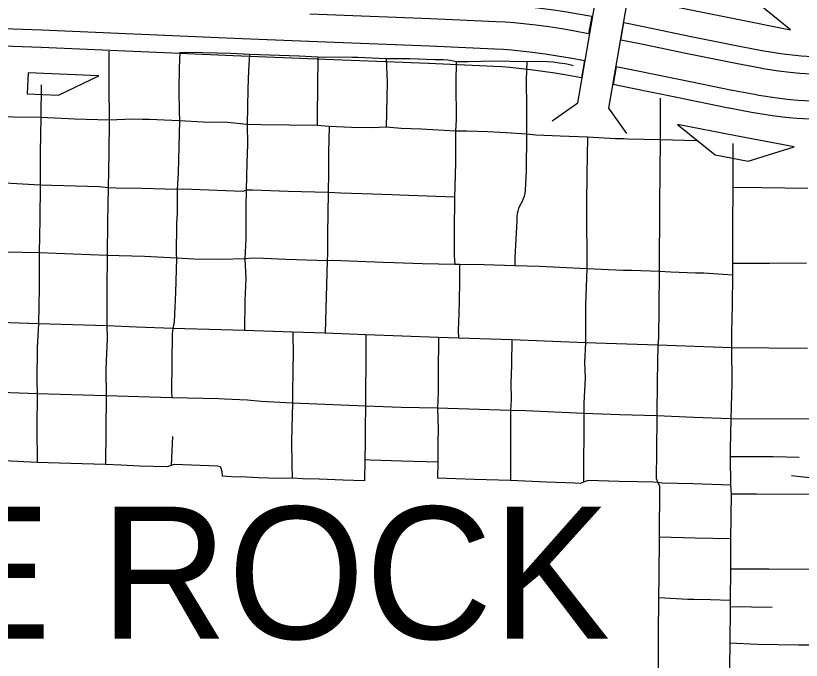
# Model space of a CAD drawing. Extents: x -19 to 366, y -4 to 359.
# Drawn here: x 152.654 to 153.368, y 190.584 to 191.169 of the extents above; entities that cross this region are included whole.
import ezdxf

# ---------------------------------------------------------------- set-up
doc = ezdxf.new("R2010")
doc.units = 0
for name, color, linetype in [('R_Border', 7, 'Continuous'), ('R_Exist Surface Annot', 7, 'Continuous'), ('R_Striping', 7, 'Continuous'), ('R_Water', 7, 'Continuous'), ('R_Water Annot', 7, 'Continuous'), ('R_Xsect Slope', 7, 'Continuous'), ('Sheet Fence', 7, 'Continuous')]:
    doc.layers.add(name, color=color, linetype=linetype)

msp = doc.modelspace()

# ---------------------------------------------------------------- linework, layer by layer
at = {"layer": 'R_Exist Surface Annot'}
for p, q in [((153.09027, 191.16371), (153.09022, 191.16371)), ((152.6774, 191.15646), (152.67731, 191.15646)), ((152.67662, 191.14038), (152.67681, 191.14037)), ((152.91934, 191.12991), (152.91922, 191.12992)), ((153.08827, 191.12304), (153.08839, 191.12303)), ((153.30959, 191.12541), (153.30962, 191.1254)), ((153.30474, 191.10127), (153.3047, 191.10127))]:
    msp.add_line(p, q, dxfattribs=at)
for points in [[(153.09106, 191.17978), (153.09937, 191.17938), (153.10808, 191.17866), (153.12803, 191.17648), (153.14022, 191.17493), (153.15246, 191.17312), (153.16458, 191.17105), (153.17714, 191.16866), (153.17426, 191.15283)], [(153.09022, 191.16371), (153.03051, 191.16639), (152.9209, 191.1706)], [(152.42355, 191.15559), (152.45976, 191.15628), (152.54204, 191.158), (152.56802, 191.15841), (152.59118, 191.15842), (152.61639, 191.15802), (152.65107, 191.15742), (152.6774, 191.15646)], [(153.17426, 191.15283), (153.16172, 191.1552), (153.14992, 191.15722), (153.13802, 191.15899), (153.12615, 191.16049), (153.10655, 191.16264), (153.09832, 191.16331), (153.09027, 191.16371)], [(153.30962, 191.1254), (153.26269, 191.13498), (153.22084, 191.14358), (153.20346, 191.14711), (153.20622, 191.16297)], [(153.20622, 191.16297), (153.22406, 191.15935), (153.26592, 191.15076), (153.31285, 191.14117)], [(153.31276, 191.14119), (153.31273, 191.14119), (153.33178, 191.13763), (153.33353, 191.13735), (153.33567, 191.13696), (153.34902, 191.13489), (153.3591, 191.1336), (153.36743, 191.13288), (153.37787, 191.1323), (153.38848, 191.13207), (153.39763, 191.13215), (153.40686, 191.13246), (153.41645, 191.13304), (153.44149, 191.13544), (153.52225, 191.14663), (153.62807, 191.16153)], [(152.67731, 191.15646), (152.85177, 191.14891), (152.91991, 191.146)], [(152.91996, 191.146), (153.02949, 191.14179), (153.08911, 191.13911)], [(153.63032, 191.14559), (153.52448, 191.13069), (153.44337, 191.11945), (153.4177, 191.11698), (153.40761, 191.11638), (153.39797, 191.11606), (153.38838, 191.11597), (153.37725, 191.11622), (153.36629, 191.11682), (153.35738, 191.11759), (153.34677, 191.11895), (153.33297, 191.12108), (153.33081, 191.12148), (153.32904, 191.12176), (153.30966, 191.12539), (153.30959, 191.12541)], [(152.67681, 191.14037), (152.65064, 191.14132), (152.61612, 191.14192), (152.59105, 191.14232), (152.56815, 191.14231), (152.54233, 191.1419), (152.46009, 191.14019), (152.42385, 191.1395)], [(152.91922, 191.12992), (152.85107, 191.13282), (152.67662, 191.14038)], [(153.08906, 191.13911), (153.09671, 191.13874), (153.1042, 191.13812), (153.12326, 191.13604), (153.13466, 191.13459), (153.14604, 191.1329), (153.15736, 191.13097), (153.17042, 191.12849), (153.16774, 191.11262)], [(153.08839, 191.12303), (153.02882, 191.1257), (152.91934, 191.12991)], [(153.16774, 191.11262), (153.1545, 191.11513), (153.1435, 191.117), (153.13247, 191.11864), (153.12137, 191.12005), (153.10267, 191.1221), (153.09566, 191.12267), (153.08827, 191.12304)], [(153.19933, 191.12282), (153.19665, 191.10694), (153.21269, 191.10368), (153.25452, 191.09509), (153.30147, 191.0855)], [(153.3047, 191.10127), (153.25775, 191.11086), (153.21591, 191.11945), (153.19933, 191.12282)], [(153.63375, 191.12121), (153.52789, 191.1063), (153.44624, 191.09499), (153.41961, 191.09243), (153.40875, 191.09179), (153.3985, 191.09144), (153.38822, 191.09135), (153.37631, 191.09161), (153.36455, 191.09226), (153.35475, 191.09311), (153.34332, 191.09457), (153.32885, 191.09681), (153.32665, 191.09721), (153.32486, 191.09749), (153.30497, 191.10122), (153.30474, 191.10127)], [(153.30156, 191.08548), (153.3019, 191.08542), (153.32213, 191.08163), (153.32394, 191.08134), (153.32616, 191.08093), (153.34107, 191.07863), (153.35304, 191.0771), (153.36341, 191.0762), (153.37569, 191.07552), (153.38811, 191.07525), (153.39884, 191.07534), (153.4095, 191.0757), (153.42086, 191.07638), (153.44811, 191.079), (153.53011, 191.09036), (153.63599, 191.10527)]]:
    msp.add_lwpolyline(points, dxfattribs=at)
at = {"layer": 'R_Striping'}
for points in [[(152.73811, 191.137), (152.73808, 191.10542)], [(152.80263, 191.13586), (152.8022, 191.12187), (152.80192, 191.10177), (152.80204, 191.08211), (152.80246, 191.07358)], [(152.86594, 191.13402), (152.84889, 191.13494), (152.8235, 191.1356), (152.80263, 191.13586)], [(152.86594, 191.13402), (152.86514, 191.11965), (152.86447, 191.10261), (152.86398, 191.07052)], [(152.92807, 191.13156), (152.9112, 191.13241), (152.86594, 191.13402)], [(152.92807, 191.13156), (152.9275, 191.07847), (152.92756, 191.06952)], [(152.95963, 191.13119), (152.92807, 191.13156)], [(152.99031, 191.12996), (152.96448, 191.13113), (152.95963, 191.13119)], [(152.99031, 191.12996), (152.99108, 191.10884), (152.9903, 191.06784)], [(153.05376, 191.12734), (153.04997, 191.12813), (153.04614, 191.12872), (153.04232, 191.1291), (153.03845, 191.12927), (153.0346, 191.12924), (153.01202, 191.13005), (152.99031, 191.12996)], [(153.05376, 191.12734), (153.05347, 191.10851), (153.05373, 191.07457), (153.05319, 191.06435)], [(153.11816, 191.12743), (153.088, 191.12777), (153.06487, 191.12735), (153.05376, 191.12734)], [(153.11816, 191.12743), (153.11759, 191.11091), (153.11784, 191.08564), (153.11766, 191.07034), (153.11781, 191.06158)], [(153.16046, 191.12371), (153.15851, 191.12426), (153.15303, 191.12535), (153.14751, 191.12622), (153.14195, 191.12686), (153.1364, 191.12728), (153.1308, 191.12747), (153.11816, 191.12743)], [(152.67666, 191.10646), (152.67646, 191.07686)], [(152.73808, 191.10542), (152.73859, 191.07418)], [(153.23939, 191.09441), (153.23923, 191.07518), (153.23938, 191.0566)], [(152.67646, 191.07686), (152.65142, 191.07702), (152.61443, 191.07836)], [(152.67646, 191.07686), (152.67588, 191.0448)], [(152.73859, 191.07418), (152.70734, 191.07527), (152.67646, 191.07686)], [(152.73859, 191.07418), (152.73808, 191.04432)], [(152.7686, 191.07494), (152.75952, 191.07514), (152.73859, 191.07418)], [(152.80246, 191.07358), (152.77476, 191.07481), (152.7686, 191.07494)], [(152.80246, 191.07358), (152.80128, 191.02659), (152.80015, 191.01148)], [(152.86398, 191.07052), (152.84603, 191.07207), (152.82385, 191.07246), (152.80246, 191.07358)], [(152.86398, 191.07052), (152.86413, 191.05212), (152.86354, 191.03543), (152.86295, 191.01069)], [(152.92756, 191.06952), (152.87674, 191.06993), (152.86398, 191.07052)], [(152.9385, 191.06859), (152.92756, 191.06952)], [(152.9385, 191.06859), (152.93789, 191.0453), (152.93783, 191.02677), (152.93745, 191.00856)], [(152.95882, 191.06774), (152.9385, 191.06859)], [(152.9903, 191.06784), (152.97762, 191.06723), (152.95882, 191.06774)], [(153.05319, 191.06435), (153.02218, 191.06602), (153.00376, 191.06666), (152.9903, 191.06784)], [(153.05319, 191.06435), (153.05329, 191.03613), (153.05284, 191.02429), (153.05242, 191.00445)], [(153.11781, 191.06158), (153.09934, 191.06285), (153.08259, 191.06373), (153.06354, 191.06431), (153.05319, 191.06435)], [(153.11781, 191.06158), (153.11756, 191.02784), (153.11661, 191.01064), (153.11626, 191.00801), (153.11567, 191.00543), (153.11487, 191.0029), (153.11385, 191.00046), (153.11145, 190.99609), (153.1105, 190.99396), (153.10976, 190.99175), (153.10926, 190.98948), (153.10895, 190.98717), (153.1089, 190.98485), (153.10906, 190.98252), (153.10776, 190.96118), (153.10721, 190.94876), (153.10718, 190.94185)], [(153.17325, 191.05902), (153.14839, 191.0597), (153.12633, 191.0608), (153.11781, 191.06158)], [(153.17325, 191.05902), (153.17262, 191.02487), (153.17232, 190.99853), (153.17217, 190.98509), (153.17274, 190.94944), (153.17269, 190.93939)], [(153.20623, 191.05723), (153.19853, 191.05737), (153.17325, 191.05902)], [(153.23938, 191.0566), (153.20981, 191.05716), (153.20623, 191.05723)], [(153.23938, 191.0566), (153.23879, 190.9978), (153.2382, 190.93675)], [(153.27259, 191.05555), (153.23938, 191.0566)], [(153.30544, 191.05308), (153.30536, 191.04783)], [(152.67588, 191.0448), (152.67572, 191.01523)], [(152.73808, 191.04432), (152.73748, 191.01291)], [(153.30536, 191.04783), (153.30523, 191.01284)], [(152.67572, 191.01523), (152.64901, 191.01666), (152.61353, 191.01744)], [(152.67572, 191.01523), (152.6753, 190.98414)], [(152.73748, 191.01291), (152.72948, 191.01374), (152.67572, 191.01523)], [(152.73748, 191.01291), (152.73709, 190.98241)], [(152.76784, 191.01229), (152.74455, 191.01258), (152.73748, 191.01291)], [(152.80015, 191.01148), (152.76784, 191.01229)], [(152.80015, 191.01148), (152.8004, 190.98942), (152.79978, 190.98083)], [(152.86295, 191.01069), (152.86002, 191.00962), (152.80561, 191.0117), (152.80015, 191.01148)], [(152.86295, 191.01069), (152.86253, 190.99571), (152.86278, 190.98074), (152.86269, 190.96654), (152.86188, 190.94834)], [(152.93745, 191.00856), (152.901, 191.00963), (152.86887, 191.01087), (152.86295, 191.01069)], [(152.93745, 191.00856), (152.93693, 190.97082), (152.93689, 190.95309), (152.93659, 190.94641)], [(153.05242, 191.00445), (153.00263, 191.00625), (152.99566, 191.0065), (152.97785, 191.00714), (152.94905, 191.00798), (152.93745, 191.00856)], [(153.30523, 191.01284), (153.30495, 190.97851)], [(153.37355, 191.01212), (153.31062, 191.01301), (153.30523, 191.01284)], [(153.05242, 191.00445), (153.05211, 190.97291)], [(152.6753, 190.98414), (152.67491, 190.95371)], [(152.73709, 190.98241), (152.73658, 190.95135)], [(152.79978, 190.98083), (152.79929, 190.95231), (152.79952, 190.94908)], [(153.05211, 190.97291), (153.05191, 190.95101), (153.0525, 190.94309)], [(153.30495, 190.97851), (153.30492, 190.94401)], [(152.67491, 190.95371), (152.6446, 190.95431), (152.61305, 190.95515)], [(152.67491, 190.95371), (152.67474, 190.92201)], [(152.73658, 190.95135), (152.67491, 190.95371)], [(152.73658, 190.95135), (152.73631, 190.92056)], [(152.79952, 190.94908), (152.77059, 190.95047), (152.74755, 190.95118), (152.73658, 190.95135)], [(152.79952, 190.94908), (152.79883, 190.9177)], [(152.86188, 190.94834), (152.84014, 190.94765), (152.81533, 190.94813), (152.79952, 190.94908)], [(152.86188, 190.94834), (152.86253, 190.9305), (152.8618, 190.91062), (152.86144, 190.88311)], [(152.93659, 190.94641), (152.89918, 190.94762), (152.87866, 190.94879), (152.86887, 190.94902), (152.86188, 190.94834)], [(152.93659, 190.94641), (152.93484, 190.88069)], [(153.0525, 190.94309), (153.02297, 190.94374), (152.99746, 190.94461), (152.98762, 190.94495), (152.94141, 190.94693), (152.93659, 190.94641)], [(153.33878, 190.94418), (153.30492, 190.94401)], [(153.3724, 190.94439), (153.33878, 190.94418)], [(153.05686, 190.94316), (153.0525, 190.94309)], [(153.05686, 190.94316), (153.05701, 190.92787), (153.05652, 190.90993)], [(153.10718, 190.94185), (153.07931, 190.94296), (153.05686, 190.94316)], [(153.17269, 190.93939), (153.12945, 190.94133), (153.10718, 190.94185)], [(153.17269, 190.93939), (153.17139, 190.90663)], [(153.20565, 190.9379), (153.17269, 190.93939)], [(153.2382, 190.93675), (153.21338, 190.93763), (153.20565, 190.9379)], [(153.30492, 190.94401), (153.30497, 190.93347)], [(153.2382, 190.93675), (153.23801, 190.90368)], [(153.27147, 190.93546), (153.24907, 190.93616), (153.2382, 190.93675)], [(153.30497, 190.93347), (153.27903, 190.93522), (153.27147, 190.93546)], [(153.30497, 190.93347), (153.30472, 190.90619), (153.30414, 190.88208), (153.30398, 190.86763)], [(152.67474, 190.92201), (152.67408, 190.8894)], [(152.73631, 190.92056), (152.73619, 190.88738)], [(152.79883, 190.9177), (152.79746, 190.89127), (152.79644, 190.88514)], [(153.05652, 190.90993), (153.05635, 190.89844), (153.05579, 190.88391), (153.05604, 190.87622)], [(153.17139, 190.90663), (153.17126, 190.88571), (153.17144, 190.87197)], [(153.23801, 190.90368), (153.23766, 190.87649), (153.23722, 190.86983)], [(152.67408, 190.8894), (152.61259, 190.8913)], [(152.67408, 190.8894), (152.67316, 190.86791), (152.67285, 190.83728), (152.67317, 190.82577)], [(152.73619, 190.88738), (152.67408, 190.8894)], [(152.73619, 190.88738), (152.73659, 190.87577), (152.73582, 190.85535)], [(152.79644, 190.88514), (152.7633, 190.88625), (152.73619, 190.88738)], [(152.79644, 190.88514), (152.79576, 190.88019), (152.79556, 190.8536)], [(152.8403, 190.88373), (152.79644, 190.88514)], [(152.86144, 190.88311), (152.8403, 190.88373)], [(152.90549, 190.88161), (152.86144, 190.88311)], [(152.90549, 190.88161), (152.9056, 190.85975), (152.90543, 190.85097)], [(152.93484, 190.88069), (152.90549, 190.88161)], [(152.97187, 190.87931), (152.93484, 190.88069)], [(152.97187, 190.87931), (152.97163, 190.84686)], [(153.03774, 190.87692), (152.97187, 190.87931)], [(153.03774, 190.87692), (153.03759, 190.84447)], [(153.05604, 190.87622), (153.03774, 190.87692)], [(153.1044, 190.8747), (153.05604, 190.87622)], [(153.1044, 190.8747), (153.1042, 190.85296), (153.10383, 190.84244)], [(153.17144, 190.87197), (153.1044, 190.8747)], [(153.17144, 190.87197), (153.17051, 190.85457), (153.17097, 190.83997)], [(153.23722, 190.86983), (153.17144, 190.87197)], [(153.23722, 190.86983), (153.23667, 190.83755)], [(153.30398, 190.86763), (153.23722, 190.86983)], [(153.30398, 190.86763), (153.30446, 190.8358)], [(153.33814, 190.86721), (153.30398, 190.86763)], [(153.37311, 190.86679), (153.33814, 190.86721)], [(152.73582, 190.85535), (152.73552, 190.84719), (152.73568, 190.82387)], [(152.79556, 190.8536), (152.79515, 190.82754), (152.79532, 190.82203)], [(152.90543, 190.85097), (152.90494, 190.82238), (152.90498, 190.81712)], [(152.97163, 190.84686), (152.97146, 190.83515), (152.97146, 190.81457)], [(153.03759, 190.84447), (153.03735, 190.82713), (153.03691, 190.81279)], [(153.10383, 190.84244), (153.10361, 190.83609), (153.1038, 190.82039), (153.10326, 190.81062)], [(153.17097, 190.83997), (153.16999, 190.81722), (153.16985, 190.80791)], [(153.23667, 190.83755), (153.23623, 190.80567)], [(153.30446, 190.8358), (153.30361, 190.80313)], [(152.67317, 190.82577), (152.63139, 190.82736), (152.61078, 190.82745)], [(152.67317, 190.82577), (152.67274, 190.79492)], [(152.73568, 190.82387), (152.67317, 190.82577)], [(152.73568, 190.82387), (152.73538, 190.79258)], [(152.79532, 190.82203), (152.73568, 190.82387)], [(152.83805, 190.8211), (152.79532, 190.82203)], [(152.90498, 190.81712), (152.87665, 190.81867), (152.86425, 190.8199), (152.84322, 190.82097), (152.83805, 190.8211)], [(152.90498, 190.81712), (152.90429, 190.78309)], [(152.97146, 190.81457), (152.90498, 190.81712)], [(152.97146, 190.81457), (152.97109, 190.79464), (152.97116, 190.78114)], [(153.00395, 190.8133), (152.97146, 190.81457)], [(153.03691, 190.81279), (153.00395, 190.8133)], [(153.03691, 190.81279), (153.03736, 190.79379), (153.03729, 190.78082)], [(153.10326, 190.81062), (153.03691, 190.81279)], [(153.10326, 190.81062), (153.10308, 190.7786)], [(153.16985, 190.80791), (153.11698, 190.81042), (153.10326, 190.81062)], [(153.16985, 190.80791), (153.16949, 190.74541)], [(153.2027, 190.8068), (153.16985, 190.80791)], [(153.23623, 190.80567), (153.2027, 190.8068)], [(153.23623, 190.80567), (153.23583, 190.77305), (153.2357, 190.74881), (153.23719, 190.74507)], [(153.26983, 190.80429), (153.23623, 190.80567)], [(153.30361, 190.80313), (153.26983, 190.80429)], [(153.30361, 190.80313), (153.30299, 190.77553), (153.30299, 190.76837)], [(153.45756, 190.80214), (153.4493, 190.80208), (153.408, 190.80274), (153.38234, 190.80282), (153.37732, 190.80284), (153.30361, 190.80313)], [(152.67274, 190.79492), (152.67293, 190.76326)], [(152.73538, 190.79258), (152.73499, 190.76143)], [(152.79613, 190.78694), (152.79483, 190.76064)], [(152.90429, 190.78309), (152.90442, 190.7615), (152.90471, 190.74924)], [(152.97116, 190.78114), (152.97098, 190.76587)], [(153.03729, 190.78082), (153.03707, 190.76364)], [(153.10308, 190.7786), (153.10313, 190.74695)], [(152.97098, 190.76587), (152.97056, 190.74669)], [(153.00425, 190.76449), (152.97599, 190.76548), (152.97098, 190.76587)], [(153.36553, 190.76794), (153.34188, 190.76838), (153.31471, 190.76854), (153.30299, 190.76837)], [(153.30299, 190.76837), (153.30305, 190.74266)], [(152.67293, 190.76326), (152.64307, 190.76473)], [(152.70317, 190.76239), (152.67293, 190.76326)], [(152.73499, 190.76143), (152.70317, 190.76239)], [(152.76607, 190.76013), (152.74942, 190.76107), (152.73499, 190.76143)], [(152.79483, 190.76064), (152.79108, 190.75939), (152.76607, 190.76013)], [(152.83949, 190.75946), (152.83701, 190.7601), (152.79739, 190.76161), (152.79483, 190.76064)], [(152.83949, 190.75946), (152.84008, 190.75859), (152.84077, 190.75532), (152.84112, 190.75081)], [(153.03707, 190.76364), (153.00425, 190.76449)], [(153.03707, 190.76364), (153.03687, 190.74903)], [(152.90471, 190.74924), (152.89233, 190.74892), (152.87425, 190.74933), (152.86327, 190.74989), (152.84976, 190.75032), (152.84112, 190.75081)], [(152.97056, 190.74669), (152.95107, 190.74724), (152.92921, 190.74824), (152.91406, 190.74863), (152.90471, 190.74924)], [(153.0702, 190.7479), (153.03687, 190.74903)], [(153.10313, 190.74695), (153.0702, 190.7479)], [(153.13605, 190.74538), (153.10313, 190.74695)], [(153.16949, 190.74541), (153.16659, 190.74417), (153.16172, 190.74461), (153.13605, 190.74538)], [(153.20208, 190.74624), (153.17368, 190.74686), (153.16949, 190.74541)], [(153.23719, 190.74507), (153.23284, 190.74541), (153.21912, 190.74578), (153.20208, 190.74624)], [(153.23719, 190.74507), (153.23868, 190.74196), (153.23831, 190.69547)], [(153.26922, 190.74383), (153.24082, 190.74473), (153.23719, 190.74507)], [(153.30305, 190.74266), (153.26922, 190.74383)], [(153.30305, 190.74266), (153.30369, 190.73472)], [(153.30369, 190.73472), (153.30323, 190.69398)], [(153.45567, 190.73383), (153.39572, 190.73422), (153.39444, 190.73423), (153.38724, 190.73428), (153.32674, 190.73446), (153.30369, 190.73472)], [(153.23831, 190.69547), (153.23811, 190.65963), (153.23783, 190.64031)], [(153.2711, 190.69452), (153.23831, 190.69547)], [(153.30323, 190.69398), (153.2711, 190.69452)], [(153.30323, 190.69398), (153.30305, 190.66651)], [(153.30305, 190.66651), (153.30277, 190.63808)], [(153.37968, 190.66617), (153.33789, 190.66656), (153.30305, 190.66651)], [(153.23783, 190.64031), (153.23753, 190.60691), (153.23741, 190.57271), (153.23669, 190.55802)], [(153.26987, 190.63887), (153.2644, 190.63896), (153.23783, 190.64031)], [(153.30277, 190.63808), (153.28489, 190.63861), (153.26987, 190.63887)], [(153.30277, 190.63808), (153.30274, 190.63204)], [(153.30274, 190.63204), (153.30244, 190.59911)], [(153.34113, 190.63177), (153.32218, 190.63187), (153.31263, 190.63218), (153.30274, 190.63204)], [(153.30244, 190.59911), (153.30193, 190.55588)], [(153.48855, 190.59581), (153.45256, 190.59626), (153.44479, 190.59645), (153.42483, 190.59693), (153.41788, 190.59566), (153.41205, 190.59526), (153.40875, 190.59521), (153.4051, 190.5955), (153.3955, 190.5966), (153.39405, 190.59677), (153.39108, 190.59711), (153.38762, 190.59724), (153.37892, 190.59746), (153.36504, 190.59733), (153.3276, 190.59803), (153.30244, 190.59911)]]:
    msp.add_lwpolyline(points, dxfattribs=at)
at = {"layer": 'R_Water'}
for points in [[(153.16434, 191.09014), (153.1819, 191.19173)], [(153.20989, 191.18689), (153.19233, 191.0853)], [(153.14112, 191.07377), (153.16434, 191.09014)], [(153.19233, 191.0853), (153.2087, 191.06208)]]:
    msp.add_lwpolyline(points, dxfattribs=at)
at = {"layer": 'R_Water Annot'}
msp.add_line((153.3835, 190.74849), (153.35864, 190.75114), dxfattribs=at)
at = {"layer": 'R_Xsect Slope'}
for p, q in [((153.35785, 191.15637), (153.32395, 191.18401)), ((153.25195, 191.17754), (153.3049, 191.16696)), ((153.3049, 191.16696), (153.35785, 191.15637)), ((152.66478, 191.11719), (152.66397, 191.09826)), ((152.72893, 191.11445), (152.66478, 191.11719)), ((152.69236, 191.09705), (152.72893, 191.11445)), ((152.66397, 191.09826), (152.69236, 191.09705)), ((153.30805, 191.06018), (153.255, 191.07029)), ((153.255, 191.07029), (153.28915, 191.04296)), ((153.36109, 191.05007), (153.30805, 191.06018)), ((153.31928, 191.03721), (153.36109, 191.05007)), ((153.28915, 191.04296), (153.31928, 191.03721))]:
    msp.add_line(p, q, dxfattribs=at)
at = {"layer": 'Sheet Fence'}
for points in [[(156.50946, 189.3937), (156.44759, 191.65634), (156.2114, 200.27623), (155.97446, 208.89626), (155.73678, 217.51643), (155.49836, 226.13674), (155.2592, 234.75719), (155.01929, 243.37778), (154.77865, 251.9985), (154.53727, 260.61937), (154.29515, 269.24038), (154.0523, 277.86152), (153.80871, 286.48281), (153.56438, 295.10424), (153.31933, 303.72581), (153.07354, 312.34752), (152.82702, 320.96938), (152.57978, 329.59137), (152.3318, 338.21351), (152.0831, 346.83579)], [(154.11585, 1.87092), (153.9063, 10.48743), (153.69602, 19.10409), (153.48501, 27.72087), (153.27327, 36.3378), (153.0608, 44.95486), (152.84759, 53.57206), (152.63366, 62.1894), (152.419, 70.80688), (152.20362, 79.42449), (151.98751, 88.04225), (151.77068, 96.66014), (151.55312, 105.27817), (151.33484, 113.89634), (151.11584, 122.51465), (150.89612, 131.13311), (150.67568, 139.7517), (150.45452, 148.37043), (150.23264, 156.98931), (150.01005, 165.60832), (149.78674, 174.22748), (149.56272, 182.84677), (149.33799, 191.46621), (149.11254, 200.0858), (148.88638, 208.70552), (148.65952, 217.32539), (148.43194, 225.9454), (148.20366, 234.56555), (147.97466, 243.18584), (147.74497, 251.80628), (147.51457, 260.42687), (147.28346, 269.04759), (147.05165, 277.66846), (146.81914, 286.28948), (146.58593, 294.91064), (146.35202, 303.53194), (146.11742, 312.15339), (145.88211, 320.77499), (145.64611, 329.39673), (145.40941, 338.01861), (145.17202, 346.64065)], [(0, 189.51617), (7.11214, 189.52059), (14.22427, 189.53386), (21.33637, 189.55597), (28.44845, 189.58693), (35.56048, 189.62672), (42.67245, 189.67537), (49.78436, 189.73285), (56.89619, 189.79918), (64.00793, 189.87436), (71.11958, 189.95838), (78.23111, 190.05124), (85.34253, 190.15294), (92.45381, 190.26349), (99.56495, 190.38288), (106.67593, 190.51112), (113.78675, 190.6482), (120.89739, 190.79412), (128.00785, 190.94888), (135.11811, 191.11248), (142.22816, 191.28493), (149.33799, 191.46621), (156.44759, 191.65634), (163.55694, 191.85531), (170.66605, 192.06312), (177.77489, 192.27977), (184.88345, 192.50526), (191.99173, 192.73959), (199.09971, 192.98276), (206.20739, 193.23477), (213.31474, 193.49561), (220.42177, 193.7653), (227.52845, 194.04382), (234.63479, 194.33118), (241.74076, 194.62738), (248.84635, 194.93241), (255.95157, 195.24628), (263.05638, 195.56898), (270.16079, 195.90052), (277.26478, 196.24089), (284.36834, 196.5901), (291.47147, 196.94814), (298.57414, 197.31501), (305.67635, 197.69072), (312.77809, 198.07525), (319.87934, 198.46862), (326.9801, 198.87082), (334.08035, 199.28185), (341.18009, 199.7017)], [(0, 180.89994), (7.12284, 180.90436), (14.24566, 180.9176), (21.36847, 180.93968), (28.49124, 180.97058), (35.61397, 181.01031), (42.73664, 181.05888), (49.85925, 181.11627), (56.98178, 181.18249), (64.10422, 181.25754), (71.22656, 181.34142), (78.3488, 181.43413), (85.47091, 181.53567), (92.5929, 181.64603), (99.71474, 181.76523), (106.83643, 181.89325), (113.95795, 182.0301), (121.0793, 182.17578), (128.20046, 182.33029), (135.32143, 182.49362), (142.44218, 182.66579), (149.56272, 182.84677), (156.68303, 183.03659), (163.8031, 183.23523), (170.92291, 183.4427), (178.04247, 183.65899), (185.16175, 183.88411), (192.28074, 184.11805), (199.39944, 184.36082), (206.51784, 184.61242), (213.63591, 184.87283), (220.75366, 185.14207), (227.87107, 185.42014), (234.98813, 185.70702), (242.10483, 186.00273), (249.22115, 186.30726), (256.33709, 186.62061), (263.45264, 186.94279), (270.56779, 187.27378), (277.68251, 187.61359), (284.79682, 187.96222), (291.91068, 188.31967), (299.02409, 188.68594), (306.13705, 189.06103), (313.24954, 189.44494), (320.36154, 189.83766), (327.47305, 190.23919), (334.58406, 190.64954), (341.69455, 191.06871)]]:
    msp.add_spline(points, degree=3, dxfattribs=at)

# ---------------------------------------------------------------- texts
at = {"layer": 'R_Border'}
msp.add_text('LITTLE ROCK', height=0.12, dxfattribs=at).set_placement((152.15957, 190.60319))

doc.saveas('drawing.dxf')
